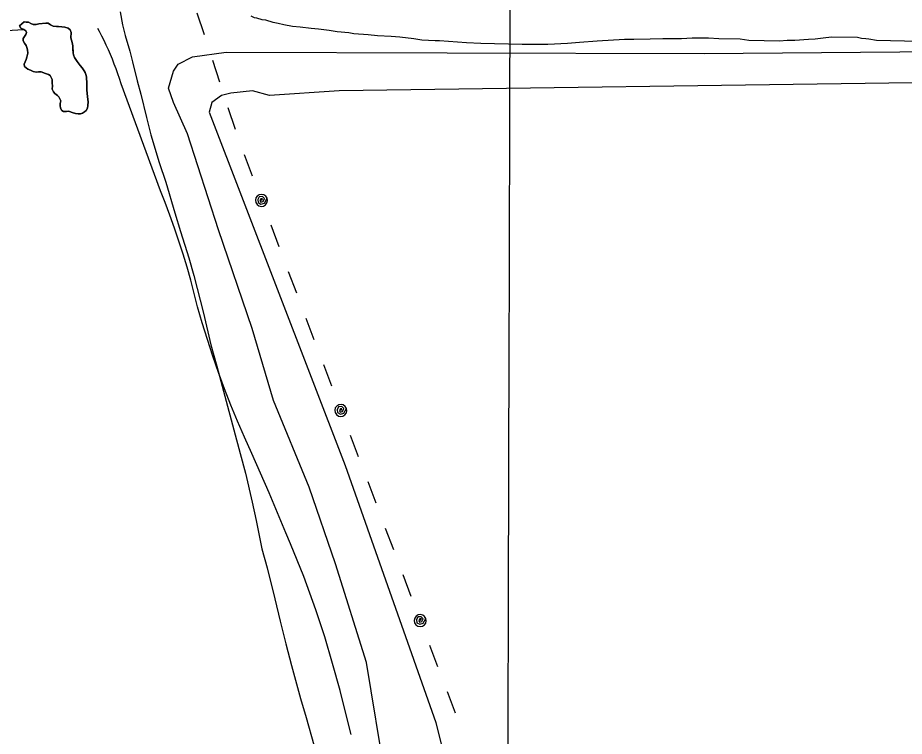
# Model space of a CAD drawing. Extents: x 3172297 to 3210190, y 958463 to 983887.
# Drawn here: x 3181049 to 3182368, y 972725 to 973793 of the extents above; entities that cross this region are included whole.
import ezdxf

# ---------------------------------------------------------------- set-up
doc = ezdxf.new("R2010")
doc.units = 0
for name, color, linetype in [('V-GRID-MAJR', 7, 'Continuous'), ('V-ROAD-CNTR', 7, 'Continuous'), ('V-SITE-VEGE', 7, 'Continuous'), ('V-TOPO-SHOR', 7, 'Continuous'), ('V-UTIL-LINE', 7, 'Continuous')]:
    doc.layers.add(name, color=color, linetype=linetype)

msp = doc.modelspace()

# ---------------------------------------------------------------- linework, layer by layer
at = {"layer": 'V-GRID-MAJR'}
msp.add_spline([(3181754.27, 963906.585), (3181771.021, 969968.005), (3181787.7770000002, 976031.373), (3181804.534, 982094.792), (3181804.539, 982096.687)], degree=3, dxfattribs=at)
at = {"layer": 'V-ROAD-CNTR'}
msp.add_lwpolyline([(3181544.906076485, 972727.3895809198), (3181538.917, 972752.461), (3181528.575, 972792.67), (3181517.542, 972832.694), (3181505.822, 972872.5210000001), (3181501.187, 972887.603), (3181492.7660000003, 972912.598), (3181483.91, 972937.447), (3181474.624, 972962.135), (3181464.911, 972986.66), (3181454.775, 973011.013), (3181447.7830000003, 973027.145), (3181447.7830000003, 973027.145), (3181422.992, 973086.457), (3181397.173, 973145.329), (3181386.296, 973169.327), (3181386.296, 973169.327), (3181376.0670000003, 973193.1560000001), (3181366.257, 973217.161), (3181356.867, 973241.333), (3181347.898, 973265.6630000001), (3181339.356, 973290.149), (3181331.244, 973314.779), (3181323.562, 973339.547), (3181316.556, 973363.586), (3181311.72, 973383.305), (3181306.543, 973402.937), (3181301.022, 973422.475), (3181295.16, 973441.912), (3181288.961, 973461.245), (3181282.426, 973480.468), (3181275.557, 973499.574), (3181268.3540000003, 973518.557), (3181261.495, 973535.764), (3181261.495, 973535.764), (3181203.275, 973695.108), (3181200.338, 973702.926), (3181200.338, 973702.926), (3181197.94, 973710.137), (3181195.417, 973717.305), (3181192.771, 973724.43), (3181190, 973731.506), (3181187.108, 973738.534), (3181184.091, 973745.51), (3181180.9560000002, 973752.432), (3181177.701, 973759.299), (3181174.326, 973766.109), (3181170.832, 973772.8570000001), (3181168.451, 973777.3030000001)], dxfattribs=at)
at = {"layer": 'V-SITE-VEGE'}
for p, q in [((3181201.452, 973802.1510000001), (3181204.952, 973782.892)), ((3181058.659, 973787.383), (3181051.9930000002, 973781.299)), ((3181061.903, 973786.763), (3181058.659, 973787.383)), ((3181065.162, 973786.685), (3181061.903, 973786.763)), ((3181068.924, 973784.964), (3181065.162, 973786.6850000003)), ((3181072.1410000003, 973783.256), (3181068.924, 973784.964)), ((3181076.762, 973783.416), (3181072.1410000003, 973783.256)), ((3181080.5810000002, 973784.139), (3181076.762, 973783.416)), ((3181090.932, 973785.247), (3181080.5810000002, 973784.139)), ((3181094.46, 973785.161), (3181090.932, 973785.247)), ((3181097.93, 973782.636), (3181094.46, 973785.161)), ((3181051.9930000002, 973781.299), (3181054.08, 973777.7170000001)), ((3181054.08, 973777.7170000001), (3181058.3850000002, 973775.984)), ((3181058.3850000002, 973775.984), (3181061.053, 973774.018)), ((3181061.053, 973774.018), (3181062.346, 973771.27)), ((3181062.346, 973771.27), (3181061.4590000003, 973768.304)), ((3181101.9620000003, 973780.907), (3181097.93, 973782.6360000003)), ((3181106.8340000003, 973780.248), (3181101.9620000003, 973780.907)), ((3181110.1010000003, 973780.4400000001), (3181106.8340000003, 973780.248)), ((3181114.9790000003, 973780.051), (3181110.1010000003, 973780.4400000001)), ((3181119.038, 973779.408), (3181114.9790000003, 973780.051)), ((3181124.435, 973777.921), (3181119.038, 973779.408)), ((3181127.359, 973775.4059999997), (3181124.435, 973777.921)), ((3181128.6210000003, 973771.3), (3181127.359, 973775.4059999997)), ((3181128.4390000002, 973763.7000000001), (3181128.6210000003, 973771.3)), ((3181204.952, 973782.892), (3181209.1950000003, 973766.92)), ((3181057.514, 973762.422), (3181057.162, 973759.172)), ((3181057.162, 973759.172), (3181059.249, 973755.59)), ((3181059.4930000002, 973765.635), (3181057.514, 973762.422)), ((3181061.4590000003, 973768.304), (3181059.4930000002, 973765.635)), ((3181129.438, 973760.145), (3181128.4390000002, 973763.7000000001)), ((3181130.665, 973754.6830000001), (3181129.438, 973760.145)), ((3181209.1950000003, 973766.92), (3181215.9050000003, 973743.613)), ((3181059.249, 973755.59), (3181061.881, 973751.996)), ((3181061.881, 973751.996), (3181062.895, 973748.983)), ((3181062.895, 973748.983), (3181063.624, 973745.434)), ((3181063.624, 973745.434), (3181064.056, 973740.8079999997)), ((3181131.124, 973751.142), (3181130.665, 973754.6830000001)), ((3181131.431, 973741.354), (3181131.124, 973751.142)), ((3181061.92, 973731.0800000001), (3181059.04, 973724.36)), ((3181062.825, 973734.86), (3181061.92, 973731.0800000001)), ((3181064.056, 973740.8079999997), (3181062.825, 973734.86)), ((3181132.1720000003, 973738.35), (3181131.431, 973741.354)), ((3181133.702, 973734.24), (3181132.1720000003, 973738.35)), ((3181137.636, 973728.4400000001), (3181133.702, 973734.24)), ((3181215.9050000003, 973743.613), (3181220.146, 973727.643)), ((3181059.04, 973724.36), (3181059.227, 973720.823)), ((3181059.227, 973720.823), (3181061.619, 973718.593)), ((3181061.619, 973718.593), (3181064.015, 973716.633)), ((3181142.107, 973722.355), (3181137.636, 973728.4400000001)), ((3181145.281, 973718.7490000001), (3181142.107, 973722.355)), ((3181147.897, 973714.612), (3181145.281, 973718.7490000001)), ((3181220.146, 973727.643), (3181226.745, 973699.71)), ((3181064.015, 973716.633), (3181068.062, 973715.449)), ((3181068.062, 973715.449), (3181072.358, 973713.442)), ((3181072.358, 973713.442), (3181076.682, 973712.5269999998)), ((3181076.682, 973712.527), (3181080.225, 973712.983)), ((3181080.225, 973712.983), (3181084.296, 973712.885)), ((3181084.296, 973712.885), (3181090.487, 973710.563)), ((3181090.487, 973710.563), (3181094.792, 973708.8300000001)), ((3181094.792, 973708.8300000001), (3181097.475, 973707.407)), ((3181097.475, 973707.407), (3181099.038, 973704.652)), ((3181099.038, 973704.652), (3181100.316, 973701.363)), ((3181149.738, 973712.121), (3181147.897, 973714.612)), ((3181150.752, 973709.111), (3181149.738, 973712.121)), ((3181151.481, 973705.561), (3181150.752, 973709.111)), ((3181152.042, 973694.957), (3181151.481, 973705.561)), ((3181100.316, 973701.363), (3181100.457, 973695.9280000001)), ((3181100.457, 973695.9280000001), (3181100.907, 973692.1140000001)), ((3181100.907, 973692.1140000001), (3181100.512, 973686.962)), ((3181151.825, 973685.997), (3181152.042, 973694.957)), ((3181226.745, 973699.71), (3181232.213, 973679.742)), ((3181100.512, 973686.962), (3181102.321, 973683.1149999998)), ((3181102.321, 973683.1149999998), (3181104.16, 973680.627)), ((3181104.16, 973680.627), (3181108.168, 973677.813)), ((3181108.168, 973677.813), (3181110.56, 973675.585)), ((3181152.9450000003, 973676.191), (3181151.825, 973685.997)), ((3181232.213, 973679.742), (3181240.634, 973645.154)), ((3181110.56, 973675.585), (3181113.1380000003, 973669.818)), ((3181112.501, 973666.0310000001), (3181112.423, 973662.773)), ((3181113.1380000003, 973669.818), (3181112.501, 973666.0310000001)), ((3181153.377, 973671.563), (3181152.9450000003, 973676.191)), ((3181154.106, 973668.015), (3181153.377, 973671.563)), ((3181153.711, 973662.865), (3181154.106, 973668.015)), ((3181112.423, 973662.773), (3181112.874, 973658.959)), ((3181112.874, 973658.959), (3181114.686, 973655.381)), ((3181114.686, 973655.381), (3181117.369, 973653.96)), ((3181117.369, 973653.96), (3181125.256, 973654.314)), ((3181125.256, 973654.314), (3181128.482, 973652.877)), ((3181128.482, 973652.877), (3181134.951, 973650.823)), ((3181145.558, 973651.38), (3181148.319, 973653.215)), ((3181148.319, 973653.215), (3181151.086, 973655.322)), ((3181151.086, 973655.322), (3181152.806, 973659.082)), ((3181152.806, 973659.082), (3181153.711, 973662.865)), ((3181134.951, 973650.823), (3181139.017, 973650.4520000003)), ((3181139.017, 973650.452), (3181142.551, 973650.6379999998)), ((3181142.551, 973650.6379999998), (3181145.558, 973651.38)), ((3181240.634, 973645.154), (3181247.278, 973619.206)), ((3181247.278, 973619.206), (3181259.505, 973577.914)), ((3181259.505, 973577.914), (3181269.376, 973548.5800000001)), ((3181269.376, 973548.5800000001), (3181282.827, 973503.2930000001)), ((3181282.827, 973503.2930000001), (3181291.4080000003, 973475.313)), ((3181291.4080000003, 973475.313), (3181303.682, 973436.0040000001)), ((3181303.682, 973436.0040000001), (3181310.989, 973410.039)), ((3181310.989, 973410.039), (3181325.505, 973354.143)), ((3181325.505, 973354.143), (3181336.268, 973306.937)), ((3181336.268, 973306.937), (3181345.412, 973274.976)), ((3181345.412, 973274.976), (3181359.367, 973223.063)), ((3181359.367, 973223.063), (3181379.964, 973145.1999999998)), ((3181379.964, 973145.1999999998), (3181387.8510000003, 973115.916)), ((3181387.8510000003, 973115.916), (3181398.048, 973072.691)), ((3181398.048, 973072.691), (3181403.999, 973045.436)), ((3181403.999, 973045.436), (3181412.244, 973003.579)), ((3181412.244, 973003.579), (3181420.148, 972974.954)), ((3181420.148, 972974.954), (3181431.602, 972929.052)), ((3181431.602, 972929.052), (3181439.393, 972895.8030000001)), ((3181439.393, 972895.8030000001), (3181447.83, 972861.876)), ((3181447.83, 972861.876), (3181456.315, 972829.9330000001)), ((3181456.315, 972829.9330000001), (3181469.67, 972780.679)), ((3181469.67, 972780.679), (3181478.251, 972752.699)), ((3181478.251, 972752.699), (3181489.833, 972712.085))]:
    msp.add_line(p, q, dxfattribs=at)
msp.add_lwpolyline([(3181051.9930000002, 973781.299), (3181058.659, 973787.383), (3181061.903, 973786.763), (3181065.162, 973786.685), (3181068.924, 973784.964), (3181072.1410000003, 973783.256), (3181076.762, 973783.416), (3181080.5810000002, 973784.139), (3181090.932, 973785.247), (3181094.46, 973785.161), (3181097.93, 973782.636), (3181101.9620000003, 973780.907), (3181106.8340000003, 973780.248), (3181110.1010000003, 973780.4400000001), (3181114.9790000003, 973780.051), (3181119.038, 973779.408), (3181124.435, 973777.921), (3181127.359, 973775.4060000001), (3181128.6210000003, 973771.3), (3181128.4390000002, 973763.7000000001), (3181129.438, 973760.145), (3181130.665, 973754.6830000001), (3181131.124, 973751.142), (3181131.431, 973741.354), (3181132.1720000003, 973738.35), (3181133.702, 973734.24), (3181137.636, 973728.4400000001), (3181142.107, 973722.355), (3181145.281, 973718.7490000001), (3181147.897, 973714.612), (3181149.738, 973712.121), (3181150.752, 973709.111), (3181151.481, 973705.561), (3181152.042, 973694.957), (3181151.825, 973685.997), (3181152.9450000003, 973676.191), (3181153.377, 973671.563), (3181154.106, 973668.015), (3181153.711, 973662.865), (3181152.806, 973659.082), (3181151.086, 973655.322), (3181148.319, 973653.215), (3181145.558, 973651.38), (3181142.551, 973650.638), (3181139.017, 973650.452), (3181134.951, 973650.823), (3181128.482, 973652.877), (3181125.256, 973654.314), (3181117.369, 973653.96), (3181114.686, 973655.381), (3181112.874, 973658.959), (3181112.423, 973662.773), (3181112.501, 973666.0310000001), (3181113.1380000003, 973669.818), (3181110.56, 973675.585), (3181108.168, 973677.813), (3181104.16, 973680.627), (3181102.321, 973683.115), (3181100.512, 973686.962), (3181100.907, 973692.1140000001), (3181100.457, 973695.9280000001), (3181100.316, 973701.363), (3181099.038, 973704.652), (3181097.475, 973707.407), (3181094.792, 973708.8300000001), (3181090.487, 973710.563), (3181084.296, 973712.885), (3181080.225, 973712.983), (3181076.682, 973712.527), (3181072.358, 973713.442), (3181068.062, 973715.449), (3181064.015, 973716.633), (3181061.619, 973718.593), (3181059.227, 973720.823), (3181059.04, 973724.36), (3181061.92, 973731.0800000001), (3181062.825, 973734.86), (3181064.056, 973740.8080000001), (3181063.624, 973745.434), (3181062.895, 973748.983), (3181061.881, 973751.996), (3181059.249, 973755.59), (3181057.162, 973759.172), (3181057.514, 973762.422), (3181059.4930000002, 973765.635), (3181061.4590000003, 973768.304), (3181062.346, 973771.27), (3181061.053, 973774.018), (3181058.3850000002, 973775.984), (3181054.08, 973777.7170000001)], close=True, dxfattribs=at)
msp.add_lwpolyline([(3182514.179, 973755.1950000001), (3182326.498, 973759.733), (3182315.296, 973761.326), (3182310.686, 973762.101), (3182304.079, 973762.258), (3182298.162, 973763.725), (3182259.8340000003, 973764.652), (3182251.208, 973763.5380000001), (3182235.286, 973761.279), (3182225.358, 973760.8570000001), (3182204.822, 973759.371), (3182193.589, 973759.643), (3182182.325, 973758.59), (3182136.724, 973759.694), (3182123.539, 973761.335), (3182091.8200000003, 973762.105), (3182076.636, 973763.133), (3182052.169, 973763.063), (3182036.276, 973762.123), (3182008.505, 973762.135), (3181989.969, 973761.261), (3181965.501, 973761.191), (3181951.61, 973760.866), (3181911.217, 973758.537), (3181884.72, 973756.532), (3181866.829, 973754.9820000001), (3181837.704, 973753.7000000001), (3181799.343, 973753.309), (3181737.8850000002, 973754.7930000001), (3181716.753, 973755.9670000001), (3181676.49, 973758.924), (3181669.883, 973759.084), (3181650.073, 973760.225), (3181638.208, 973761.832), (3181617.771, 973764.31), (3181604.5700000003, 973765.291), (3181584.1, 973766.449), (3181570.254, 973768.103), (3181549.123, 973769.279), (3181541.887, 973770.7760000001), (3181524.075, 973772.527), (3181512.211, 973774.139), (3181496.401, 973776.5040000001), (3181485.841, 973777.42), (3181469.353, 973779.142), (3181458.136, 973780.074), (3181444.982, 973783.037), (3181436.423, 973784.567), (3181429.185, 973786.064), (3181418.0300000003, 973789.64), (3181412.761, 973790.429), (3181404.878, 973792.604), (3181401.593, 973793.345), (3181396.352, 973795.454)], dxfattribs=at)
at = {"layer": 'V-TOPO-SHOR'}
for points in [[(3179643.532280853, 973810.6123420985), (3179743.406585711, 973760.3661205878), (3179793.299585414, 973717.3862361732), (3179878.8884713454, 973667.175336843), (3179957.4052921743, 973645.5529364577), (3180043.117805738, 973645.3410033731), (3180150.3114309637, 973666.5042154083), (3180250.397668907, 973701.9705074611), (3180400.5005341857, 973744.4558813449), (3180536.264997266, 973765.5484490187), (3180686.261896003, 973765.1775661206), (3180779.11711903, 973764.9479719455), (3180907.703550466, 973771.7727817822), (3180979.1306451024, 973771.5961708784), (3181058.3850000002, 973775.984)], [(3181051.9930000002, 973781.299), (3181054.08, 973777.7170000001), (3181058.3850000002, 973775.984), (3181061.053, 973774.018), (3181062.346, 973771.27), (3181061.4590000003, 973768.304), (3181059.4930000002, 973765.635), (3181057.514, 973762.422), (3181057.164, 973759.172), (3181059.251, 973755.59), (3181061.881, 973751.996), (3181062.895, 973748.983), (3181063.624, 973745.434), (3181064.056, 973740.8080000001), (3181062.825, 973734.86), (3181061.92, 973731.0800000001), (3181060.478, 973727.584), (3181059.04, 973724.358), (3181059.227, 973720.823), (3181061.619, 973718.593), (3181064.015, 973716.635), (3181068.062, 973715.449), (3181072.358, 973713.444), (3181076.682, 973712.527), (3181080.225, 973712.983), (3181084.296, 973712.885), (3181087.255, 973711.728), (3181090.487, 973710.563), (3181094.792, 973708.8300000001), (3181097.475, 973707.407), (3181099.038, 973704.652), (3181100.316, 973701.363), (3181100.457, 973695.9280000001), (3181100.907, 973692.1140000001), (3181100.512, 973686.962), (3181102.321, 973683.115), (3181104.162, 973680.627), (3181108.168, 973677.813), (3181110.56, 973675.585), (3181111.844, 973672.564), (3181113.136, 973669.818), (3181112.501, 973666.0310000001), (3181112.423, 973662.773), (3181112.874, 973658.959), (3181114.688, 973655.383), (3181117.3710000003, 973653.96), (3181121.994, 973654.122), (3181125.256, 973654.314), (3181128.482, 973652.8790000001), (3181131.447, 973651.992), (3181134.951, 973650.8200000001), (3181139.017, 973650.452), (3181142.551, 973650.638), (3181145.558, 973651.38), (3181148.319, 973653.215), (3181151.086, 973655.322), (3181152.806, 973659.082), (3181153.711, 973662.865), (3181154.106, 973668.015), (3181153.377, 973671.563), (3181152.9450000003, 973676.191), (3181152.495, 973680.0040000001), (3181151.825, 973685.997), (3181151.9560000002, 973691.426), (3181152.042, 973694.9550000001), (3181151.8540000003, 973698.49), (3181151.481, 973705.561), (3181150.752, 973709.111), (3181149.738, 973712.121), (3181147.897, 973714.612), (3181145.281, 973718.7490000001), (3181142.107, 973722.355), (3181137.636, 973728.4400000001), (3181133.702, 973734.24), (3181132.1720000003, 973738.35), (3181131.431, 973741.356), (3181131.269, 973745.9770000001), (3181131.124, 973751.142), (3181130.665, 973754.6830000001), (3181129.438, 973760.145), (3181128.4390000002, 973763.7000000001), (3181128.541, 973768.044), (3181128.6210000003, 973771.3), (3181127.361, 973775.4060000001), (3181124.435, 973777.921), (3181119.038, 973779.408), (3181114.9790000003, 973780.051), (3181110.1010000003, 973780.4400000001), (3181106.8340000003, 973780.248), (3181101.9620000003, 973780.907), (3181097.93, 973782.636), (3181094.46, 973785.1630000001), (3181090.932, 973785.247), (3181080.5810000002, 973784.139), (3181076.762, 973783.416), (3181072.1410000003, 973783.256), (3181068.924, 973784.964), (3181065.162, 973786.685), (3181061.903, 973786.763), (3181058.659, 973787.383), (3181051.9930000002, 973781.299)], [(3182027.6134653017, 970997.6154728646), (3181882.1592812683, 971390.8265457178), (3181836.23501083, 971594.5085625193), (3181811.5799189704, 971733.8532108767), (3181786.977810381, 971894.6259876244), (3181723.355716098, 972162.6365423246), (3181631.3305643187, 972498.5734812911), (3181596.0232220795, 972662.9441044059), (3181567.876250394, 972834.4397758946), (3181521.8106912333, 972980.9801169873), (3181482.8083666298, 973095.3606044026), (3181429.555945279, 973224.061832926), (3181397.6786690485, 973331.2819497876), (3181348.0417551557, 973477.8311214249), (3181301.9673654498, 973620.8001077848), (3181280.6540341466, 973667.2807025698), (3181273.5643079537, 973688.7264920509), (3181280.768831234, 973713.7083140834), (3181287.9380323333, 973724.4047171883), (3181309.3926523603, 973735.0657981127), (3181359.4092796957, 973742.0848799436), (3181687.9739150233, 973741.272469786), (3182070.1088713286, 973740.3276014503), (3183059.4006236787, 973748.5956046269)], [(3182380.7107664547, 973696.7030872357), (3181527.121663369, 973684.5281686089), (3181423.5347150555, 973677.6415449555), (3181398.552893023, 973684.8460682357), (3181366.401869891, 973681.3541884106), (3181352.107620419, 973677.8181558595), (3181337.7957098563, 973667.139413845), (3181334.189032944, 973652.8628254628), (3181536.458162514, 973127.370338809), (3181671.2247739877, 972744.8998217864), (3181706.5850994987, 972601.9573270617)]]:
    msp.add_lwpolyline(points, dxfattribs=at)
at = {"layer": 'V-UTIL-LINE'}
for points in [[(3181315.71, 973800.4850000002), (3181326.307, 973768.1790000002)], [(3181338.774, 973730.1710000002), (3181349.3710000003, 973697.8650000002)], [(3181361.8370000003, 973659.8580000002), (3181372.434, 973627.5520000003)], [(3181385.892, 973589.8940000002), (3181397.913, 973558.0900000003)], [(3181411.704, 973521.6000000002), (3181413.338, 973523.9680000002), (3181411.012, 973523.9520000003), (3181409.509, 973521.6540000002), (3181410.841, 973519.0460000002), (3181414.073, 973520.0960000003), (3181416.106, 973524.3200000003), (3181413.071, 973527.3200000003), (3181408.228, 973526.8730000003), (3181406.139, 973522.7990000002), (3181406.774, 973518.3740000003), (3181410.963, 973515.9810000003), (3181416.218, 973517.6220000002), (3181420.123, 973524.7820000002), (3181418.264, 973527.7620000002), (3181415.407, 973529.8030000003), (3181411.986, 973530.5960000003), (3181408.522, 973530.0190000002), (3181405.543, 973528.1610000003), (3181403.501, 973525.3030000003), (3181402.708, 973521.8820000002), (3181403.285, 973518.4180000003), (3181405.144, 973515.4390000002), (3181408.001, 973513.3970000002), (3181411.4220000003, 973512.6050000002), (3181414.886, 973513.1820000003), (3181417.865, 973515.0400000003), (3181419.907, 973517.8970000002), (3181420.699, 973521.3180000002), (3181420.123, 973524.7820000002)], [(3181425.49, 973485.1280000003), (3181437.511, 973453.3240000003)], [(3181451.653, 973415.9070000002), (3181463.674, 973384.1030000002)], [(3181477.816, 973346.6870000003), (3181489.8370000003, 973314.8830000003)], [(3181503.9790000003, 973277.4660000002), (3181516, 973245.6620000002)], [(3181529.789, 973209.1720000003), (3181531.423, 973211.5400000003), (3181529.097, 973211.5240000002), (3181527.594, 973209.2260000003), (3181528.926, 973206.6180000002), (3181532.1580000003, 973207.6680000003), (3181534.191, 973211.8920000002), (3181531.156, 973214.8920000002), (3181526.313, 973214.4450000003), (3181524.224, 973210.3710000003), (3181524.859, 973205.9460000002), (3181529.048, 973203.5530000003), (3181534.303, 973205.1940000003), (3181538.208, 973212.3540000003), (3181536.349, 973215.3340000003), (3181533.492, 973217.3750000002), (3181530.071, 973218.1680000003), (3181526.607, 973217.5910000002), (3181523.628, 973215.7330000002), (3181521.586, 973212.8750000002), (3181520.793, 973209.4540000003), (3181521.37, 973205.9900000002), (3181523.2290000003, 973203.0110000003), (3181526.086, 973200.9690000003), (3181529.507, 973200.1770000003), (3181532.971, 973200.7540000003), (3181535.95, 973202.6120000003), (3181537.992, 973205.4690000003), (3181538.785, 973208.8900000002), (3181538.208, 973212.3540000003)], [(3181543.577, 973172.6990000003), (3181555.598, 973140.8950000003)], [(3181569.74, 973103.4780000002), (3181581.7600000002, 973071.6740000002)], [(3181595.901, 973034.2580000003), (3181607.9220000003, 973002.4540000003)], [(3181622.0640000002, 972965.0370000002), (3181634.0840000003, 972933.2330000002)], [(3181647.874, 972896.7440000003), (3181649.508, 972899.1120000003), (3181647.182, 972899.0960000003), (3181645.679, 972896.7980000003), (3181647.011, 972894.1900000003), (3181650.2430000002, 972895.2400000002), (3181652.276, 972899.4640000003), (3181649.241, 972902.4640000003), (3181644.398, 972902.0170000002), (3181642.309, 972897.9430000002), (3181642.944, 972893.5180000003), (3181647.133, 972891.1250000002), (3181652.3880000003, 972892.7660000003), (3181656.293, 972899.9260000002), (3181654.434, 972902.9060000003), (3181651.577, 972904.9470000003), (3181648.156, 972905.7400000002), (3181644.6920000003, 972905.1630000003), (3181641.713, 972903.3050000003), (3181639.671, 972900.4470000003), (3181638.878, 972897.0260000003), (3181639.455, 972893.5620000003), (3181641.3140000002, 972890.5830000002), (3181644.171, 972888.5410000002), (3181647.592, 972887.7490000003), (3181651.056, 972888.3260000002), (3181654.035, 972890.1840000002), (3181656.077, 972893.0410000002), (3181656.87, 972896.4630000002), (3181656.293, 972899.9260000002)], [(3181661.661, 972860.2700000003), (3181673.681, 972828.4660000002)], [(3181687.823, 972791.0490000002), (3181699.844, 972759.2450000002)]]:
    msp.add_lwpolyline(points, dxfattribs=at)

doc.saveas('drawing.dxf')
